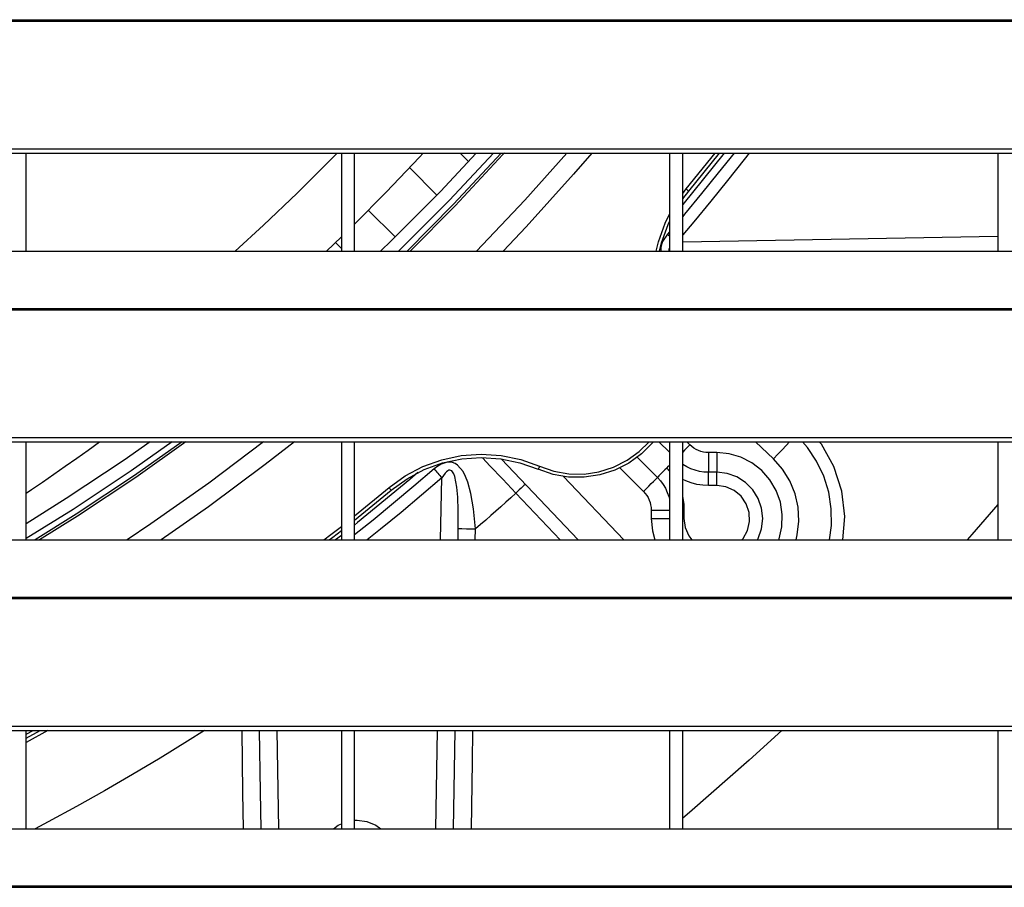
# Model space of a CAD drawing. Header units: millimetres. Extents: x 0 to 39025, y -31299 to 8400.
# Tile 269 of 373: x 7190 to 7340, y 6361 to 6493. Entities that reach past the tile are written whole.
import ezdxf

# ---------------------------------------------------------------- set-up
doc = ezdxf.new("R2010")
doc.units = ezdxf.units.MM

# ---------------------------------------------------------------- blocks, each defined once
blk = doc.blocks.new('*U53')
at = {"lineweight": 25}
for points in [[(16.21, 480.78), (16.21, 480.78), (1133.33, 480.78), (1133.33, 480.78)], [(16.21, 480.56), (16.21, 480.56), (1133.33, 480.56), (1133.33, 480.56)], [(7.21, 461.13), (7.21, 461.13), (1142.79, 461.13), (1142.79, 461.13)], [(7.21, 460.48), (7.21, 460.48), (1142.79, 460.48), (1142.79, 460.48)], [(587, 445.52), (587, 445.52), (587, 460.48), (587, 460.48)], [(635, 460.48), (635, 460.48), (635, 445.52), (635, 445.52)], [(637, 445.52), (637, 445.52), (637, 460.48), (637, 460.48)], [(647.47, 460.48), (647.47, 460.48), (646.89, 459.84), (646.89, 459.84)], [(654.37, 459.18), (654.37, 459.18), (653.08, 460.48), (653.08, 460.48)], [(685, 460.48), (685, 460.48), (685, 445.52), (685, 445.52)], [(687, 445.52), (687, 445.52), (687, 460.48), (687, 460.48)], [(693.34, 460.48), (693.34, 460.48), (687, 452.66), (687, 452.66)], [(687.53, 455), (687.53, 455), (691.95, 460.48), (691.95, 460.48)], [(687.92, 454.68), (687.92, 454.68), (692.59, 460.48), (692.59, 460.48)], [(735, 460.48), (735, 460.48), (735, 445.52), (735, 445.52)], [(649.54, 454.08), (649.54, 454.08), (645.39, 458.26), (645.39, 458.26)], [(687, 454.33), (687, 454.33), (687.53, 455), (687.53, 455)], [(687, 453.49), (687, 453.49), (687.92, 454.68), (687.92, 454.68)], [(643.18, 447.69), (643.18, 447.69), (639.11, 451.78), (639.11, 451.78)], [(632.73, 445.52), (632.73, 445.52), (635, 447.7), (635, 447.7)], [(685, 448.47), (685, 448.47), (684.69, 448.11), (684.69, 448.11)], [(687, 446.94), (687, 446.94), (735, 447.79), (735, 447.79)], [(247, 445.52), (247, 445.52), (818, 445.52), (818, 445.52)], [(635, 445.96), (635, 445.96), (634.11, 446.85), (634.11, 446.85)], [(16.21, 436.81), (16.21, 436.81), (1133.33, 436.81), (1133.33, 436.81)], [(16.21, 436.59), (16.21, 436.59), (1133.33, 436.59), (1133.33, 436.59)], [(7.21, 417.16), (7.21, 417.16), (1142.79, 417.16), (1142.79, 417.16)], [(7.21, 416.51), (7.21, 416.51), (1142.79, 416.51), (1142.79, 416.51)], [(587, 401.55), (587, 401.55), (587, 416.51), (587, 416.51)], [(635, 416.51), (635, 416.51), (635, 401.55), (635, 401.55)], [(637, 401.55), (637, 401.55), (637, 416.51), (637, 416.51)], [(685, 414.9), (685, 414.9), (683.39, 416.51), (683.39, 416.51)], [(685, 416.51), (685, 416.51), (685, 401.55), (685, 401.55)], [(687, 401.55), (687, 401.55), (687, 416.51), (687, 416.51)], [(688.1, 416.04), (688.1, 416.04), (687.63, 416.51), (687.63, 416.51)], [(700.83, 413.9), (700.83, 413.9), (698.11, 416.51), (698.11, 416.51)], [(735, 416.51), (735, 416.51), (735, 401.55), (735, 401.55)], [(680.09, 414.15), (680.09, 414.15), (683.15, 411.07), (683.15, 411.07)], [(692.2, 414.87), (692.2, 414.87), (690.93, 414.87), (690.93, 414.87)], [(659.36, 413.91), (659.36, 413.91), (671.1, 401.55), (671.1, 401.55)], [(677.45, 412.53), (677.45, 412.53), (681.02, 408.93), (681.02, 408.93)], [(668.83, 411.22), (668.83, 411.22), (678.02, 401.55), (678.02, 401.55)], [(684.57, 412.48), (684.57, 412.48), (685, 412.02), (685, 412.02)], [(685, 412.08), (685, 412.08), (684.57, 412.48), (684.57, 412.48)], [(692.2, 411.85), (692.2, 411.85), (690.93, 411.85), (690.93, 411.85)], [(637, 405.21), (637, 405.21), (642.27, 409.51), (642.27, 409.51)], [(650.13, 401.55), (650.13, 401.55), (650.3, 410.99), (650.3, 410.99)], [(692.2, 409.84), (692.2, 409.84), (690.93, 409.84), (690.93, 409.84)], [(637, 404.56), (637, 404.56), (642.59, 409.12), (642.59, 409.12)], [(661.58, 408.66), (661.58, 408.66), (668.34, 401.55), (668.34, 401.55)], [(682.2, 406.1), (682.2, 406.1), (682.2, 404.81), (682.2, 404.81)], [(687.2, 406.1), (687.2, 406.1), (687, 406.1), (687, 406.1)], [(687.2, 406.1), (687.2, 406.1), (687.2, 404.81), (687.2, 404.81)], [(687.2, 404.81), (687.2, 404.81), (687, 404.81), (687, 404.81)], [(635, 402.24), (635, 402.24), (634.12, 401.55), (634.12, 401.55)], [(652.78, 401.55), (652.78, 401.55), (652.8, 403.27), (652.8, 403.27)], [(655.4, 401.55), (655.4, 401.55), (655.42, 403.23), (655.42, 403.23)], [(247, 401.55), (247, 401.55), (818, 401.55), (818, 401.55)], [(16.21, 392.83), (16.21, 392.83), (1133.33, 392.83), (1133.33, 392.83)], [(16.21, 392.61), (16.21, 392.61), (1133.33, 392.61), (1133.33, 392.61)], [(7.21, 373.19), (7.21, 373.19), (1142.79, 373.19), (1142.79, 373.19)], [(7.21, 372.53), (7.21, 372.53), (1142.79, 372.53), (1142.79, 372.53)], [(587, 357.57), (587, 357.57), (587, 372.53), (587, 372.53)], [(587, 371.38), (587, 371.38), (589.1, 372.53), (589.1, 372.53)], [(587, 371.95), (587, 371.95), (588.06, 372.53), (588.06, 372.53)], [(590.31, 372.53), (590.31, 372.53), (587, 370.71), (587, 370.71)], [(625.15, 372.53), (625.15, 372.53), (625.41, 357.57), (625.41, 357.57)], [(635, 372.53), (635, 372.53), (635, 357.57), (635, 357.57)], [(637, 357.57), (637, 357.57), (637, 372.53), (637, 372.53)], [(649.37, 357.57), (649.37, 357.57), (649.63, 372.53), (649.63, 372.53)], [(652.11, 357.57), (652.11, 357.57), (652.34, 372.53), (652.34, 372.53)], [(685, 372.53), (685, 372.53), (685, 357.57), (685, 357.57)], [(687, 357.57), (687, 357.57), (687, 372.53), (687, 372.53)], [(735, 372.53), (735, 372.53), (735, 357.57), (735, 357.57)], [(247, 357.57), (247, 357.57), (818, 357.57), (818, 357.57)], [(16.21, 348.87), (16.21, 348.87), (1133.33, 348.87), (1133.33, 348.87)], [(16.21, 348.65), (16.21, 348.65), (1133.33, 348.65), (1133.33, 348.65)]]:
    blk.add_open_spline(points, degree=3, dxfattribs=at)
for points, knots in [([(618.81, 445.52), (618.81, 445.52), (623.15, 449.49), (623.15, 449.49), (623.15, 449.49), (628.28, 454.38), (628.28, 454.38), (628.28, 454.38), (632.55, 458.63), (632.55, 458.63), (632.55, 458.63), (634.36, 460.48), (634.36, 460.48)], [0, 0, 0, 0, 1, 1, 1, 2, 2, 2, 3, 3, 3, 4, 4, 4, 4]), ([(637, 449.66), (637, 449.66), (641.84, 454.53), (641.84, 454.53), (641.84, 454.53), (646.89, 459.84), (646.89, 459.84)], [0, 0, 0, 0, 1, 1, 1, 2, 2, 2, 2]), ([(655.56, 460.48), (655.56, 460.48), (650.08, 454.64), (650.08, 454.64), (650.08, 454.64), (642.63, 447.15), (642.63, 447.15), (642.63, 447.15), (640.94, 445.52), (640.94, 445.52)], [0, 0, 0, 0, 1, 1, 1, 2, 2, 2, 3, 3, 3, 3]), ([(658.17, 460.48), (658.17, 460.48), (651.46, 453.29), (651.46, 453.29), (651.46, 453.29), (643.97, 445.76), (643.97, 445.76), (643.97, 445.76), (643.73, 445.52), (643.73, 445.52)], [0, 0, 0, 0, 1, 1, 1, 2, 2, 2, 3, 3, 3, 3]), ([(659.37, 460.48), (659.37, 460.48), (659.36, 460.47), (659.36, 460.47), (659.36, 460.47), (652.1, 452.67), (652.1, 452.67), (652.1, 452.67), (645.01, 445.52), (645.01, 445.52)], [0, 0, 0, 0, 1, 1, 1, 2, 2, 2, 3, 3, 3, 3]), ([(659.83, 460.48), (659.83, 460.48), (659.62, 460.24), (659.62, 460.24), (659.62, 460.24), (652.34, 452.43), (652.34, 452.43), (652.34, 452.43), (645.49, 445.52), (645.49, 445.52)], [0, 0, 0, 0, 1, 1, 1, 2, 2, 2, 3, 3, 3, 3]), ([(669.35, 460.48), (669.35, 460.48), (662.97, 453.31), (662.97, 453.31), (662.97, 453.31), (655.6, 445.52), (655.6, 445.52)], [0, 0, 0, 0, 1, 1, 1, 2, 2, 2, 2]), ([(673.16, 460.48), (673.16, 460.48), (670.39, 457.26), (670.39, 457.26), (670.39, 457.26), (663.17, 449.26), (663.17, 449.26), (663.17, 449.26), (659.64, 445.52), (659.64, 445.52)], [0, 0, 0, 0, 1, 1, 1, 2, 2, 2, 3, 3, 3, 3]), ([(694.84, 460.48), (694.84, 460.48), (692.43, 457.44), (692.43, 457.44), (692.43, 457.44), (689.89, 454.3), (689.89, 454.3), (689.89, 454.3), (687.3, 451.19), (687.3, 451.19), (687.3, 451.19), (687, 450.82), (687, 450.82)], [0, 0, 0, 0, 1, 1, 1, 2, 2, 2, 3, 3, 3, 4, 4, 4, 4]), ([(697.12, 460.48), (697.12, 460.48), (696.35, 459.49), (696.35, 459.49), (696.35, 459.49), (693.83, 456.3), (693.83, 456.3), (693.83, 456.3), (691.28, 453.15), (691.28, 453.15), (691.28, 453.15), (688.68, 450.02), (688.68, 450.02), (688.68, 450.02), (687, 448.04), (687, 448.04)], [0, 0, 0, 0, 1, 1, 1, 2, 2, 2, 3, 3, 3, 4, 4, 4, 5, 5, 5, 5]), ([(687.53, 455), (687.53, 455), (687.61, 454.94), (687.61, 454.94), (687.61, 454.94), (687.68, 454.88), (687.68, 454.88), (687.68, 454.88), (687.74, 454.82), (687.74, 454.82), (687.74, 454.82), (687.8, 454.77), (687.8, 454.77), (687.8, 454.77), (687.85, 454.74), (687.85, 454.74), (687.85, 454.74), (687.88, 454.7), (687.88, 454.7), (687.88, 454.7), (687.91, 454.69), (687.91, 454.69), (687.91, 454.69), (687.92, 454.68), (687.92, 454.68)], [0, 0, 0, 0, 1, 1, 1, 2, 2, 2, 3, 3, 3, 4, 4, 4, 5, 5, 5, 6, 6, 6, 7, 7, 7, 8, 8, 8, 8]), ([(682.94, 445.52), (682.94, 445.52), (683.3, 446.93), (683.3, 446.93), (683.3, 446.93), (684.33, 449.81), (684.33, 449.81), (684.33, 449.81), (685, 451.19), (685, 451.19)], [0, 0, 0, 0, 1, 1, 1, 2, 2, 2, 3, 3, 3, 3]), ([(683.46, 445.52), (683.46, 445.52), (683.78, 446.79), (683.78, 446.79), (683.78, 446.79), (684.79, 449.6), (684.79, 449.6), (684.79, 449.6), (685, 450.06), (685, 450.06)], [0, 0, 0, 0, 1, 1, 1, 2, 2, 2, 3, 3, 3, 3]), ([(684.69, 448.11), (684.69, 448.11), (683.94, 446.99), (683.94, 446.99), (683.94, 446.99), (683.76, 446.52), (683.76, 446.52), (683.76, 446.52), (683.66, 446.08), (683.66, 446.08), (683.66, 446.08), (683.69, 445.52), (683.69, 445.52)], [0, 0, 0, 0, 1, 1, 1, 2, 2, 2, 3, 3, 3, 4, 4, 4, 4]), ([(684.69, 448.11), (684.69, 448.11), (684.84, 447.98), (684.84, 447.98), (684.84, 447.98), (685, 447.84), (685, 447.84)], [0, 0, 0, 0, 1, 1, 1, 2, 2, 2, 2]), ([(685, 446.05), (685, 446.05), (684.98, 446.04), (684.98, 446.04), (684.98, 446.04), (684.9, 445.83), (684.9, 445.83), (684.9, 445.83), (684.88, 445.67), (684.88, 445.67), (684.88, 445.67), (684.9, 445.53), (684.9, 445.53), (684.9, 445.53), (684.92, 445.52), (684.92, 445.52)], [0, 0, 0, 0, 1, 1, 1, 2, 2, 2, 3, 3, 3, 4, 4, 4, 5, 5, 5, 5]), ([(605.9, 416.51), (605.9, 416.51), (601.89, 413.69), (601.89, 413.69), (601.89, 413.69), (593.1, 407.84), (593.1, 407.84), (593.1, 407.84), (587, 404.02), (587, 404.02)], [0, 0, 0, 0, 1, 1, 1, 2, 2, 2, 3, 3, 3, 3]), ([(587, 408.69), (587, 408.69), (587.78, 409.21), (587.78, 409.21), (587.78, 409.21), (589.48, 410.36), (589.48, 410.36), (589.48, 410.36), (591.21, 411.55), (591.21, 411.55), (591.21, 411.55), (592.94, 412.76), (592.94, 412.76), (592.94, 412.76), (594.68, 413.99), (594.68, 413.99), (594.68, 413.99), (596.43, 415.24), (596.43, 415.24), (596.43, 415.24), (598.17, 416.51), (598.17, 416.51)], [0, 0, 0, 0, 1, 1, 1, 2, 2, 2, 3, 3, 3, 4, 4, 4, 5, 5, 5, 6, 6, 6, 7, 7, 7, 7]), ([(609.22, 416.51), (609.22, 416.51), (602.98, 412.09), (602.98, 412.09), (602.98, 412.09), (594.14, 406.21), (594.14, 406.21), (594.14, 406.21), (587, 401.76), (587, 401.76)], [0, 0, 0, 0, 1, 1, 1, 2, 2, 2, 3, 3, 3, 3]), ([(610.74, 416.51), (610.74, 416.51), (603.48, 411.35), (603.48, 411.35), (603.48, 411.35), (594.62, 405.46), (594.62, 405.46), (594.62, 405.46), (588.37, 401.55), (588.37, 401.55)], [0, 0, 0, 0, 1, 1, 1, 2, 2, 2, 3, 3, 3, 3]), ([(611.31, 416.51), (611.31, 416.51), (603.67, 411.07), (603.67, 411.07), (603.67, 411.07), (594.8, 405.17), (594.8, 405.17), (594.8, 405.17), (589.03, 401.55), (589.03, 401.55)], [0, 0, 0, 0, 1, 1, 1, 2, 2, 2, 3, 3, 3, 3]), ([(623.15, 416.51), (623.15, 416.51), (614.81, 410.22), (614.81, 410.22), (614.81, 410.22), (606, 404), (606, 404), (606, 404), (602.35, 401.55), (602.35, 401.55)], [0, 0, 0, 0, 1, 1, 1, 2, 2, 2, 3, 3, 3, 3]), ([(627.84, 416.51), (627.84, 416.51), (623.41, 413.03), (623.41, 413.03), (623.41, 413.03), (614.78, 406.59), (614.78, 406.59), (614.78, 406.59), (607.57, 401.55), (607.57, 401.55)], [0, 0, 0, 0, 1, 1, 1, 2, 2, 2, 3, 3, 3, 3]), ([(682.53, 416.51), (682.53, 416.51), (682.4, 416.36), (682.4, 416.36), (682.4, 416.36), (680.71, 414.66), (680.71, 414.66), (680.71, 414.66), (678.78, 413.25), (678.78, 413.25), (678.78, 413.25), (676.64, 412.17), (676.64, 412.17), (676.64, 412.17), (674.36, 411.45), (674.36, 411.45), (674.36, 411.45), (672, 411.09), (672, 411.09), (672, 411.09), (669.61, 411.12), (669.61, 411.12), (669.61, 411.12), (667.26, 411.53), (667.26, 411.53), (667.26, 411.53), (665, 412.31), (665, 412.31)], [0, 0, 0, 0, 1, 1, 1, 2, 2, 2, 3, 3, 3, 4, 4, 4, 5, 5, 5, 6, 6, 6, 7, 7, 7, 8, 8, 8, 9, 9, 9, 9]), ([(665.2, 412.77), (665.2, 412.77), (667.39, 412.02), (667.39, 412.02), (667.39, 412.02), (669.66, 411.62), (669.66, 411.62), (669.66, 411.62), (671.97, 411.59), (671.97, 411.59), (671.97, 411.59), (674.25, 411.94), (674.25, 411.94), (674.25, 411.94), (676.45, 412.64), (676.45, 412.64), (676.45, 412.64), (678.52, 413.68), (678.52, 413.68), (678.52, 413.68), (680.39, 415.04), (680.39, 415.04), (680.39, 415.04), (681.87, 416.51), (681.87, 416.51)], [0, 0, 0, 0, 1, 1, 1, 2, 2, 2, 3, 3, 3, 4, 4, 4, 5, 5, 5, 6, 6, 6, 7, 7, 7, 8, 8, 8, 8]), ([(688.1, 416.04), (688.1, 416.04), (687.68, 415.63), (687.68, 415.63), (687.68, 415.63), (687.29, 415.23), (687.29, 415.23), (687.29, 415.23), (687, 414.94), (687, 414.94)], [0, 0, 0, 0, 1, 1, 1, 2, 2, 2, 3, 3, 3, 3]), ([(690.93, 414.87), (690.93, 414.87), (690.53, 414.88), (690.53, 414.88), (690.53, 414.88), (690.15, 414.94), (690.15, 414.94), (690.15, 414.94), (689.77, 415.04), (689.77, 415.04), (689.77, 415.04), (689.4, 415.17), (689.4, 415.17), (689.4, 415.17), (689.04, 415.34), (689.04, 415.34), (689.04, 415.34), (688.71, 415.54), (688.71, 415.54), (688.71, 415.54), (688.39, 415.78), (688.39, 415.78), (688.39, 415.78), (688.1, 416.04), (688.1, 416.04)], [0, 0, 0, 0, 1, 1, 1, 2, 2, 2, 3, 3, 3, 4, 4, 4, 5, 5, 5, 6, 6, 6, 7, 7, 7, 8, 8, 8, 8]), ([(700.83, 413.9), (700.83, 413.9), (701.51, 414.61), (701.51, 414.61), (701.51, 414.61), (702.16, 415.29), (702.16, 415.29), (702.16, 415.29), (702.75, 415.92), (702.75, 415.92), (702.75, 415.92), (703.28, 416.47), (703.28, 416.47), (703.28, 416.47), (703.31, 416.51), (703.31, 416.51)], [0, 0, 0, 0, 1, 1, 1, 2, 2, 2, 3, 3, 3, 4, 4, 4, 5, 5, 5, 5]), ([(709.39, 401.55), (709.39, 401.55), (709.67, 403.74), (709.67, 403.74), (709.67, 403.74), (709.63, 406.29), (709.63, 406.29), (709.63, 406.29), (709.25, 408.8), (709.25, 408.8), (709.25, 408.8), (708.49, 411.24), (708.49, 411.24), (708.49, 411.24), (707.4, 413.53), (707.4, 413.53), (707.4, 413.53), (705.99, 415.65), (705.99, 415.65), (705.99, 415.65), (705.27, 416.51), (705.27, 416.51)], [0, 0, 0, 0, 1, 1, 1, 2, 2, 2, 3, 3, 3, 4, 4, 4, 5, 5, 5, 6, 6, 6, 7, 7, 7, 7]), ([(711.38, 401.55), (711.38, 401.55), (711.68, 405.1), (711.68, 405.1), (711.68, 405.1), (711.24, 408.99), (711.24, 408.99), (711.24, 408.99), (710.04, 412.71), (710.04, 412.71), (710.04, 412.71), (708.13, 416.11), (708.13, 416.11), (708.13, 416.11), (707.79, 416.51), (707.79, 416.51)], [0, 0, 0, 0, 1, 1, 1, 2, 2, 2, 3, 3, 3, 4, 4, 4, 5, 5, 5, 5]), ([(642.27, 409.51), (642.27, 409.51), (644.74, 411.29), (644.74, 411.29), (644.74, 411.29), (647.43, 412.72), (647.43, 412.72), (647.43, 412.72), (650.3, 413.76), (650.3, 413.76), (650.3, 413.76), (653.27, 414.4), (653.27, 414.4), (653.27, 414.4), (656.31, 414.62), (656.31, 414.62), (656.31, 414.62), (659.35, 414.41), (659.35, 414.41), (659.35, 414.41), (662.33, 413.8), (662.33, 413.8), (662.33, 413.8), (665.2, 412.77), (665.2, 412.77)], [0, 0, 0, 0, 1, 1, 1, 2, 2, 2, 3, 3, 3, 4, 4, 4, 5, 5, 5, 6, 6, 6, 7, 7, 7, 8, 8, 8, 8]), ([(642.59, 409.12), (642.59, 409.12), (645.01, 410.87), (645.01, 410.87), (645.01, 410.87), (647.64, 412.26), (647.64, 412.26), (647.64, 412.26), (650.43, 413.28), (650.43, 413.28), (650.43, 413.28), (653.34, 413.9), (653.34, 413.9), (653.34, 413.9), (656.32, 414.12), (656.32, 414.12), (656.32, 414.12), (659.28, 413.92), (659.28, 413.92), (659.28, 413.92), (662.19, 413.31), (662.19, 413.31), (662.19, 413.31), (665, 412.31), (665, 412.31)], [0, 0, 0, 0, 1, 1, 1, 2, 2, 2, 3, 3, 3, 4, 4, 4, 5, 5, 5, 6, 6, 6, 7, 7, 7, 8, 8, 8, 8]), ([(690.93, 414.87), (690.93, 414.87), (690.93, 414.28), (690.93, 414.28), (690.93, 414.28), (690.93, 413.71), (690.93, 413.71), (690.93, 413.71), (690.93, 413.19), (690.93, 413.19), (690.93, 413.19), (690.93, 412.73), (690.93, 412.73), (690.93, 412.73), (690.93, 412.36), (690.93, 412.36), (690.93, 412.36), (690.93, 412.08), (690.93, 412.08), (690.93, 412.08), (690.93, 411.91), (690.93, 411.91), (690.93, 411.91), (690.93, 411.85), (690.93, 411.85)], [0, 0, 0, 0, 1, 1, 1, 2, 2, 2, 3, 3, 3, 4, 4, 4, 5, 5, 5, 6, 6, 6, 7, 7, 7, 8, 8, 8, 8]), ([(692.2, 414.87), (692.2, 414.87), (692.2, 414.28), (692.2, 414.28), (692.2, 414.28), (692.2, 413.71), (692.2, 413.71), (692.2, 413.71), (692.2, 413.19), (692.2, 413.19), (692.2, 413.19), (692.2, 412.73), (692.2, 412.73), (692.2, 412.73), (692.2, 412.36), (692.2, 412.36), (692.2, 412.36), (692.2, 412.08), (692.2, 412.08), (692.2, 412.08), (692.2, 411.91), (692.2, 411.91), (692.2, 411.91), (692.2, 411.85), (692.2, 411.85)], [0, 0, 0, 0, 1, 1, 1, 2, 2, 2, 3, 3, 3, 4, 4, 4, 5, 5, 5, 6, 6, 6, 7, 7, 7, 8, 8, 8, 8]), ([(701.65, 401.55), (701.65, 401.55), (701.71, 401.71), (701.71, 401.71), (701.71, 401.71), (702.12, 403.56), (702.12, 403.56), (702.12, 403.56), (702.18, 405.44), (702.18, 405.44), (702.18, 405.44), (701.89, 407.31), (701.89, 407.31), (701.89, 407.31), (701.25, 409.09), (701.25, 409.09), (701.25, 409.09), (700.29, 410.72), (700.29, 410.72), (700.29, 410.72), (699.04, 412.14), (699.04, 412.14), (699.04, 412.14), (697.55, 413.3), (697.55, 413.3), (697.55, 413.3), (695.88, 414.16), (695.88, 414.16), (695.88, 414.16), (694.07, 414.68), (694.07, 414.68), (694.07, 414.68), (692.2, 414.87), (692.2, 414.87)], [0, 0, 0, 0, 1, 1, 1, 2, 2, 2, 3, 3, 3, 4, 4, 4, 5, 5, 5, 6, 6, 6, 7, 7, 7, 8, 8, 8, 9, 9, 9, 10, 10, 10, 11, 11, 11, 11]), ([(655.44, 403.24), (655.44, 403.24), (655.13, 406.3), (655.13, 406.3), (655.13, 406.3), (654.73, 408.61), (654.73, 408.61), (654.73, 408.61), (654.26, 410.35), (654.26, 410.35), (654.26, 410.35), (653.93, 411.22), (653.93, 411.22), (653.93, 411.22), (653.56, 411.95), (653.56, 411.95), (653.56, 411.95), (652.7, 412.96), (652.7, 412.96), (652.7, 412.96), (652.33, 413.2), (652.33, 413.2), (652.33, 413.2), (651.93, 413.35), (651.93, 413.35), (651.93, 413.35), (651.14, 413.39), (651.14, 413.39), (651.14, 413.39), (650.23, 413.11), (650.23, 413.11), (650.23, 413.11), (649.68, 412.79), (649.68, 412.79), (649.68, 412.79), (649.13, 412.36), (649.13, 412.36)], [0, 0, 0, 0, 1, 1, 1, 2, 2, 2, 3, 3, 3, 4, 4, 4, 5, 5, 5, 6, 6, 6, 7, 7, 7, 8, 8, 8, 9, 9, 9, 10, 10, 10, 11, 11, 11, 12, 12, 12, 12]), ([(656.56, 413.98), (656.56, 413.98), (657.63, 412.84), (657.63, 412.84), (657.63, 412.84), (659.58, 410.78), (659.58, 410.78), (659.58, 410.78), (661.58, 408.66), (661.58, 408.66)], [0, 0, 0, 0, 1, 1, 1, 2, 2, 2, 3, 3, 3, 3]), ([(665.2, 412.77), (665.2, 412.77), (665.16, 412.68), (665.16, 412.68), (665.16, 412.68), (665.12, 412.6), (665.12, 412.6), (665.12, 412.6), (665.09, 412.51), (665.09, 412.51), (665.09, 412.51), (665.06, 412.45), (665.06, 412.45), (665.06, 412.45), (665.04, 412.39), (665.04, 412.39), (665.04, 412.39), (665.01, 412.34), (665.01, 412.34), (665.01, 412.34), (665, 412.32), (665, 412.32), (665, 412.32), (665, 412.31), (665, 412.31)], [0, 0, 0, 0, 1, 1, 1, 2, 2, 2, 3, 3, 3, 4, 4, 4, 5, 5, 5, 6, 6, 6, 7, 7, 7, 8, 8, 8, 8]), ([(684.57, 412.48), (684.57, 412.48), (684.84, 412.77), (684.84, 412.77), (684.84, 412.77), (685, 412.92), (685, 412.92)], [0, 0, 0, 0, 1, 1, 1, 2, 2, 2, 2]), ([(690.93, 411.85), (690.93, 411.85), (690.24, 411.88), (690.24, 411.88), (690.24, 411.88), (689.56, 411.98), (689.56, 411.98), (689.56, 411.98), (688.9, 412.15), (688.9, 412.15), (688.9, 412.15), (688.25, 412.39), (688.25, 412.39), (688.25, 412.39), (687.63, 412.68), (687.63, 412.68), (687.63, 412.68), (687.04, 413.04), (687.04, 413.04), (687.04, 413.04), (687, 413.06), (687, 413.06)], [0, 0, 0, 0, 1, 1, 1, 2, 2, 2, 3, 3, 3, 4, 4, 4, 5, 5, 5, 6, 6, 6, 7, 7, 7, 7]), ([(704.27, 401.55), (704.27, 401.55), (704.46, 402.34), (704.46, 402.34), (704.46, 402.34), (704.7, 404.43), (704.7, 404.43), (704.7, 404.43), (704.58, 406.53), (704.58, 406.53), (704.58, 406.53), (704.12, 408.58), (704.12, 408.58), (704.12, 408.58), (703.33, 410.53), (703.33, 410.53), (703.33, 410.53), (702.22, 412.32), (702.22, 412.32), (702.22, 412.32), (700.83, 413.9), (700.83, 413.9)], [0, 0, 0, 0, 1, 1, 1, 2, 2, 2, 3, 3, 3, 4, 4, 4, 5, 5, 5, 6, 6, 6, 7, 7, 7, 7]), ([(649.13, 412.36), (649.13, 412.36), (646.06, 409.73), (646.06, 409.73), (646.06, 409.73), (642.97, 407.14), (642.97, 407.14), (642.97, 407.14), (639.84, 404.58), (639.84, 404.58), (639.84, 404.58), (637, 402.31), (637, 402.31)], [0, 0, 0, 0, 1, 1, 1, 2, 2, 2, 3, 3, 3, 4, 4, 4, 4]), ([(646.67, 411.8), (646.67, 411.8), (645.44, 410.75), (645.44, 410.75), (645.44, 410.75), (637.48, 404.2), (637.48, 404.2), (637.48, 404.2), (637, 403.81), (637, 403.81)], [0, 0, 0, 0, 1, 1, 1, 2, 2, 2, 3, 3, 3, 3]), ([(649.13, 412.36), (649.13, 412.36), (649.25, 412.21), (649.25, 412.21), (649.25, 412.21), (649.39, 412.05), (649.39, 412.05), (649.39, 412.05), (649.53, 411.88), (649.53, 411.88), (649.53, 411.88), (649.68, 411.71), (649.68, 411.71), (649.68, 411.71), (649.83, 411.53), (649.83, 411.53), (649.83, 411.53), (649.99, 411.36), (649.99, 411.36), (649.99, 411.36), (650.14, 411.17), (650.14, 411.17), (650.14, 411.17), (650.3, 410.99), (650.3, 410.99)], [0, 0, 0, 0, 1, 1, 1, 2, 2, 2, 3, 3, 3, 4, 4, 4, 5, 5, 5, 6, 6, 6, 7, 7, 7, 8, 8, 8, 8]), ([(652.8, 403.27), (652.8, 403.27), (652.81, 406.03), (652.81, 406.03), (652.81, 406.03), (652.73, 408.07), (652.73, 408.07), (652.73, 408.07), (652.6, 409.58), (652.6, 409.58), (652.6, 409.58), (652.29, 411.23), (652.29, 411.23), (652.29, 411.23), (652.13, 411.64), (652.13, 411.64), (652.13, 411.64), (651.95, 411.92), (651.95, 411.92), (651.95, 411.92), (651.81, 412.07), (651.81, 412.07), (651.81, 412.07), (651.68, 412.14), (651.68, 412.14), (651.68, 412.14), (651.54, 412.17), (651.54, 412.17), (651.54, 412.17), (651.38, 412.15), (651.38, 412.15), (651.38, 412.15), (651.21, 412.08), (651.21, 412.08), (651.21, 412.08), (651.02, 411.94), (651.02, 411.94), (651.02, 411.94), (650.82, 411.74), (650.82, 411.74), (650.82, 411.74), (650.3, 410.99), (650.3, 410.99)], [0, 0, 0, 0, 1, 1, 1, 2, 2, 2, 3, 3, 3, 4, 4, 4, 5, 5, 5, 6, 6, 6, 7, 7, 7, 8, 8, 8, 9, 9, 9, 10, 10, 10, 11, 11, 11, 12, 12, 12, 13, 13, 13, 14, 14, 14, 14]), ([(681.02, 408.93), (681.02, 408.93), (681.44, 409.35), (681.44, 409.35), (681.44, 409.35), (681.84, 409.75), (681.84, 409.75), (681.84, 409.75), (682.21, 410.12), (682.21, 410.12), (682.21, 410.12), (682.53, 410.44), (682.53, 410.44), (682.53, 410.44), (682.79, 410.71), (682.79, 410.71), (682.79, 410.71), (682.99, 410.9), (682.99, 410.9), (682.99, 410.9), (683.11, 411.02), (683.11, 411.02), (683.11, 411.02), (683.15, 411.07), (683.15, 411.07)], [0, 0, 0, 0, 1, 1, 1, 2, 2, 2, 3, 3, 3, 4, 4, 4, 5, 5, 5, 6, 6, 6, 7, 7, 7, 8, 8, 8, 8]), ([(684.57, 412.48), (684.57, 412.48), (684.28, 412.21), (684.28, 412.21), (684.28, 412.21), (684.02, 411.95), (684.02, 411.95), (684.02, 411.95), (683.78, 411.7), (683.78, 411.7), (683.78, 411.7), (683.56, 411.49), (683.56, 411.49), (683.56, 411.49), (683.39, 411.31), (683.39, 411.31), (683.39, 411.31), (683.25, 411.17), (683.25, 411.17), (683.25, 411.17), (683.18, 411.09), (683.18, 411.09), (683.18, 411.09), (683.15, 411.07), (683.15, 411.07)], [0, 0, 0, 0, 1, 1, 1, 2, 2, 2, 3, 3, 3, 4, 4, 4, 5, 5, 5, 6, 6, 6, 7, 7, 7, 8, 8, 8, 8]), ([(683.15, 411.07), (683.15, 411.07), (683.61, 410.56), (683.61, 410.56), (683.61, 410.56), (684.02, 410), (684.02, 410), (684.02, 410), (684.38, 409.41), (684.38, 409.41), (684.38, 409.41), (684.66, 408.78), (684.66, 408.78), (684.66, 408.78), (684.9, 408.14), (684.9, 408.14), (684.9, 408.14), (685, 407.76), (685, 407.76)], [0, 0, 0, 0, 1, 1, 1, 2, 2, 2, 3, 3, 3, 4, 4, 4, 5, 5, 5, 6, 6, 6, 6]), ([(690.93, 409.84), (690.93, 409.84), (690.93, 410.23), (690.93, 410.23), (690.93, 410.23), (690.93, 410.61), (690.93, 410.61), (690.93, 410.61), (690.93, 410.95), (690.93, 410.95), (690.93, 410.95), (690.93, 411.26), (690.93, 411.26), (690.93, 411.26), (690.93, 411.51), (690.93, 411.51), (690.93, 411.51), (690.93, 411.7), (690.93, 411.7), (690.93, 411.7), (690.93, 411.81), (690.93, 411.81), (690.93, 411.81), (690.93, 411.85), (690.93, 411.85)], [0, 0, 0, 0, 1, 1, 1, 2, 2, 2, 3, 3, 3, 4, 4, 4, 5, 5, 5, 6, 6, 6, 7, 7, 7, 8, 8, 8, 8]), ([(692.2, 409.84), (692.2, 409.84), (692.2, 410.23), (692.2, 410.23), (692.2, 410.23), (692.2, 410.61), (692.2, 410.61), (692.2, 410.61), (692.2, 410.95), (692.2, 410.95), (692.2, 410.95), (692.2, 411.26), (692.2, 411.26), (692.2, 411.26), (692.2, 411.51), (692.2, 411.51), (692.2, 411.51), (692.2, 411.7), (692.2, 411.7), (692.2, 411.7), (692.2, 411.81), (692.2, 411.81), (692.2, 411.81), (692.2, 411.85), (692.2, 411.85)], [0, 0, 0, 0, 1, 1, 1, 2, 2, 2, 3, 3, 3, 4, 4, 4, 5, 5, 5, 6, 6, 6, 7, 7, 7, 8, 8, 8, 8]), ([(698.4, 401.55), (698.4, 401.55), (698.51, 401.76), (698.51, 401.76), (698.51, 401.76), (699.02, 403.24), (699.02, 403.24), (699.02, 403.24), (699.2, 404.81), (699.2, 404.81), (699.2, 404.81), (699.02, 406.38), (699.02, 406.38), (699.02, 406.38), (698.51, 407.87), (698.51, 407.87), (698.51, 407.87), (697.67, 409.2), (697.67, 409.2), (697.67, 409.2), (696.56, 410.31), (696.56, 410.31), (696.56, 410.31), (695.23, 411.15), (695.23, 411.15), (695.23, 411.15), (693.76, 411.68), (693.76, 411.68), (693.76, 411.68), (692.2, 411.85), (692.2, 411.85)], [0, 0, 0, 0, 1, 1, 1, 2, 2, 2, 3, 3, 3, 4, 4, 4, 5, 5, 5, 6, 6, 6, 7, 7, 7, 8, 8, 8, 9, 9, 9, 10, 10, 10, 10]), ([(650.3, 410.99), (650.3, 410.99), (647.22, 408.35), (647.22, 408.35), (647.22, 408.35), (644.11, 405.74), (644.11, 405.74), (644.11, 405.74), (640.97, 403.17), (640.97, 403.17), (640.97, 403.17), (638.94, 401.55), (638.94, 401.55)], [0, 0, 0, 0, 1, 1, 1, 2, 2, 2, 3, 3, 3, 4, 4, 4, 4]), ([(642.27, 409.51), (642.27, 409.51), (642.33, 409.43), (642.33, 409.43), (642.33, 409.43), (642.39, 409.36), (642.39, 409.36), (642.39, 409.36), (642.44, 409.29), (642.44, 409.29), (642.44, 409.29), (642.49, 409.24), (642.49, 409.24), (642.49, 409.24), (642.53, 409.19), (642.53, 409.19), (642.53, 409.19), (642.56, 409.15), (642.56, 409.15), (642.56, 409.15), (642.58, 409.13), (642.58, 409.13), (642.58, 409.13), (642.59, 409.12), (642.59, 409.12)], [0, 0, 0, 0, 1, 1, 1, 2, 2, 2, 3, 3, 3, 4, 4, 4, 5, 5, 5, 6, 6, 6, 7, 7, 7, 8, 8, 8, 8]), ([(663.03, 410.05), (663.03, 410.05), (662.93, 409.95), (662.93, 409.95), (662.93, 409.95), (662.79, 409.82), (662.79, 409.82), (662.79, 409.82), (662.6, 409.64), (662.6, 409.64), (662.6, 409.64), (662.37, 409.42), (662.37, 409.42), (662.37, 409.42), (662.11, 409.17), (662.11, 409.17), (662.11, 409.17), (661.58, 408.66), (661.58, 408.66)], [0, 0, 0, 0, 1, 1, 1, 2, 2, 2, 3, 3, 3, 4, 4, 4, 5, 5, 5, 6, 6, 6, 6]), ([(690.93, 409.84), (690.93, 409.84), (690.05, 409.88), (690.05, 409.88), (690.05, 409.88), (689.17, 410.01), (689.17, 410.01), (689.17, 410.01), (688.31, 410.23), (688.31, 410.23), (688.31, 410.23), (687.48, 410.53), (687.48, 410.53), (687.48, 410.53), (687, 410.75), (687, 410.75)], [0, 0, 0, 0, 1, 1, 1, 2, 2, 2, 3, 3, 3, 4, 4, 4, 5, 5, 5, 5]), ([(696, 401.55), (696, 401.55), (696.19, 401.78), (696.19, 401.78), (696.19, 401.78), (696.86, 403), (696.86, 403), (696.86, 403), (697.17, 404.35), (697.17, 404.35), (697.17, 404.35), (697.11, 405.73), (697.11, 405.73), (697.11, 405.73), (696.67, 407.05), (696.67, 407.05), (696.67, 407.05), (695.9, 408.2), (695.9, 408.2), (695.9, 408.2), (694.83, 409.09), (694.83, 409.09), (694.83, 409.09), (693.57, 409.65), (693.57, 409.65), (693.57, 409.65), (692.2, 409.84), (692.2, 409.84)], [0, 0, 0, 0, 1, 1, 1, 2, 2, 2, 3, 3, 3, 4, 4, 4, 5, 5, 5, 6, 6, 6, 7, 7, 7, 8, 8, 8, 9, 9, 9, 9]), ([(661.58, 408.66), (661.58, 408.66), (660.82, 407.97), (660.82, 407.97), (660.82, 407.97), (660.05, 407.29), (660.05, 407.29), (660.05, 407.29), (659.29, 406.61), (659.29, 406.61), (659.29, 406.61), (658.52, 405.93), (658.52, 405.93), (658.52, 405.93), (657.75, 405.26), (657.75, 405.26), (657.75, 405.26), (656.99, 404.58), (656.99, 404.58), (656.99, 404.58), (656.22, 403.91), (656.22, 403.91), (656.22, 403.91), (655.44, 403.24), (655.44, 403.24)], [0, 0, 0, 0, 1, 1, 1, 2, 2, 2, 3, 3, 3, 4, 4, 4, 5, 5, 5, 6, 6, 6, 7, 7, 7, 8, 8, 8, 8]), ([(681.02, 408.93), (681.02, 408.93), (681.29, 408.64), (681.29, 408.64), (681.29, 408.64), (681.52, 408.33), (681.52, 408.33), (681.52, 408.33), (681.73, 407.99), (681.73, 407.99), (681.73, 407.99), (681.89, 407.63), (681.89, 407.63), (681.89, 407.63), (682.03, 407.26), (682.03, 407.26), (682.03, 407.26), (682.12, 406.88), (682.12, 406.88), (682.12, 406.88), (682.18, 406.49), (682.18, 406.49), (682.18, 406.49), (682.2, 406.1), (682.2, 406.1)], [0, 0, 0, 0, 1, 1, 1, 2, 2, 2, 3, 3, 3, 4, 4, 4, 5, 5, 5, 6, 6, 6, 7, 7, 7, 8, 8, 8, 8]), ([(687, 407.99), (687, 407.99), (687.03, 407.85), (687.03, 407.85), (687.03, 407.85), (687.16, 406.98), (687.16, 406.98), (687.16, 406.98), (687.2, 406.1), (687.2, 406.1)], [0, 0, 0, 0, 1, 1, 1, 2, 2, 2, 3, 3, 3, 3]), ([(735, 406.94), (735, 406.94), (731.04, 402.36), (731.04, 402.36), (731.04, 402.36), (730.33, 401.55), (730.33, 401.55)], [0, 0, 0, 0, 1, 1, 1, 2, 2, 2, 2]), ([(682.2, 406.1), (682.2, 406.1), (682.78, 406.1), (682.78, 406.1), (682.78, 406.1), (683.35, 406.1), (683.35, 406.1), (683.35, 406.1), (683.87, 406.1), (683.87, 406.1), (683.87, 406.1), (684.32, 406.1), (684.32, 406.1), (684.32, 406.1), (684.69, 406.1), (684.69, 406.1), (684.69, 406.1), (684.97, 406.1), (684.97, 406.1), (684.97, 406.1), (685, 406.1), (685, 406.1)], [0, 0, 0, 0, 1, 1, 1, 2, 2, 2, 3, 3, 3, 4, 4, 4, 5, 5, 5, 6, 6, 6, 7, 7, 7, 7]), ([(632.34, 401.55), (632.34, 401.55), (633.42, 402.38), (633.42, 402.38), (633.42, 402.38), (635, 403.62), (635, 403.62)], [0, 0, 0, 0, 1, 1, 1, 2, 2, 2, 2]), ([(682.2, 404.81), (682.2, 404.81), (682.78, 404.81), (682.78, 404.81), (682.78, 404.81), (683.35, 404.81), (683.35, 404.81), (683.35, 404.81), (683.87, 404.81), (683.87, 404.81), (683.87, 404.81), (684.32, 404.81), (684.32, 404.81), (684.32, 404.81), (684.69, 404.81), (684.69, 404.81), (684.69, 404.81), (684.97, 404.81), (684.97, 404.81), (684.97, 404.81), (685, 404.81), (685, 404.81)], [0, 0, 0, 0, 1, 1, 1, 2, 2, 2, 3, 3, 3, 4, 4, 4, 5, 5, 5, 6, 6, 6, 7, 7, 7, 7]), ([(682.2, 404.81), (682.2, 404.81), (682.38, 402.93), (682.38, 402.93), (682.38, 402.93), (682.74, 401.55), (682.74, 401.55)], [0, 0, 0, 0, 1, 1, 1, 2, 2, 2, 2]), ([(687.2, 404.81), (687.2, 404.81), (687.39, 403.44), (687.39, 403.44), (687.39, 403.44), (687.95, 402.17), (687.95, 402.17), (687.95, 402.17), (688.4, 401.55), (688.4, 401.55)], [0, 0, 0, 0, 1, 1, 1, 2, 2, 2, 3, 3, 3, 3]), ([(633.16, 401.55), (633.16, 401.55), (633.72, 401.98), (633.72, 401.98), (633.72, 401.98), (635, 402.98), (635, 402.98)], [0, 0, 0, 0, 1, 1, 1, 2, 2, 2, 2]), ([(652.8, 403.27), (652.8, 403.27), (653.37, 403.27), (653.37, 403.27), (653.37, 403.27), (654.09, 403.25), (654.09, 403.25), (654.09, 403.25), (655.42, 403.23), (655.42, 403.23)], [0, 0, 0, 0, 1, 1, 1, 2, 2, 2, 3, 3, 3, 3]), ([(655.44, 403.24), (655.44, 403.24), (655.43, 403.24), (655.43, 403.24), (655.43, 403.24), (655.42, 403.23), (655.42, 403.23)], [0, 0, 0, 0, 1, 1, 1, 2, 2, 2, 2]), ([(614.15, 372.53), (614.15, 372.53), (611.55, 370.89), (611.55, 370.89), (611.55, 370.89), (607.38, 368.33), (607.38, 368.33), (607.38, 368.33), (603.17, 365.81), (603.17, 365.81), (603.17, 365.81), (598.93, 363.36), (598.93, 363.36), (598.93, 363.36), (594.65, 360.96), (594.65, 360.96), (594.65, 360.96), (590.34, 358.63), (590.34, 358.63), (590.34, 358.63), (588.34, 357.57), (588.34, 357.57)], [0, 0, 0, 0, 1, 1, 1, 2, 2, 2, 3, 3, 3, 4, 4, 4, 5, 5, 5, 6, 6, 6, 7, 7, 7, 7]), ([(619.84, 372.53), (619.84, 372.53), (619.96, 363.08), (619.96, 363.08), (619.96, 363.08), (620.02, 357.57), (620.02, 357.57)], [0, 0, 0, 0, 1, 1, 1, 2, 2, 2, 2]), ([(622.5, 372.53), (622.5, 372.53), (622.65, 363.16), (622.65, 363.16), (622.65, 363.16), (622.72, 357.57), (622.72, 357.57)], [0, 0, 0, 0, 1, 1, 1, 2, 2, 2, 2]), ([(654.83, 357.57), (654.83, 357.57), (654.97, 367.73), (654.97, 367.73), (654.97, 367.73), (655.03, 372.53), (655.03, 372.53)], [0, 0, 0, 0, 1, 1, 1, 2, 2, 2, 2]), ([(702.08, 372.53), (702.08, 372.53), (697.12, 367.99), (697.12, 367.99), (697.12, 367.99), (688.04, 360.05), (688.04, 360.05), (688.04, 360.05), (687, 359.17), (687, 359.17)], [0, 0, 0, 0, 1, 1, 1, 2, 2, 2, 3, 3, 3, 3]), ([(637, 358.85), (637, 358.85), (637.39, 358.86), (637.39, 358.86), (637.39, 358.86), (638.87, 358.67), (638.87, 358.67), (638.87, 358.67), (640.24, 358.1), (640.24, 358.1), (640.24, 358.1), (641, 357.57), (641, 357.57)], [0, 0, 0, 0, 1, 1, 1, 2, 2, 2, 3, 3, 3, 4, 4, 4, 4]), ([(633.79, 357.57), (633.79, 357.57), (634.54, 358.1), (634.54, 358.1), (634.54, 358.1), (635, 358.33), (635, 358.33)], [0, 0, 0, 0, 1, 1, 1, 2, 2, 2, 2])]:
    blk.add_open_spline(points, degree=3, knots=knots, dxfattribs=at)

msp = doc.modelspace()

# ---------------------------------------------------------------- block references
at = {"color": 1}
msp.add_blockref('*U53', (6603.64, 6012.43), dxfattribs=at)

doc.saveas('drawing.dxf')
